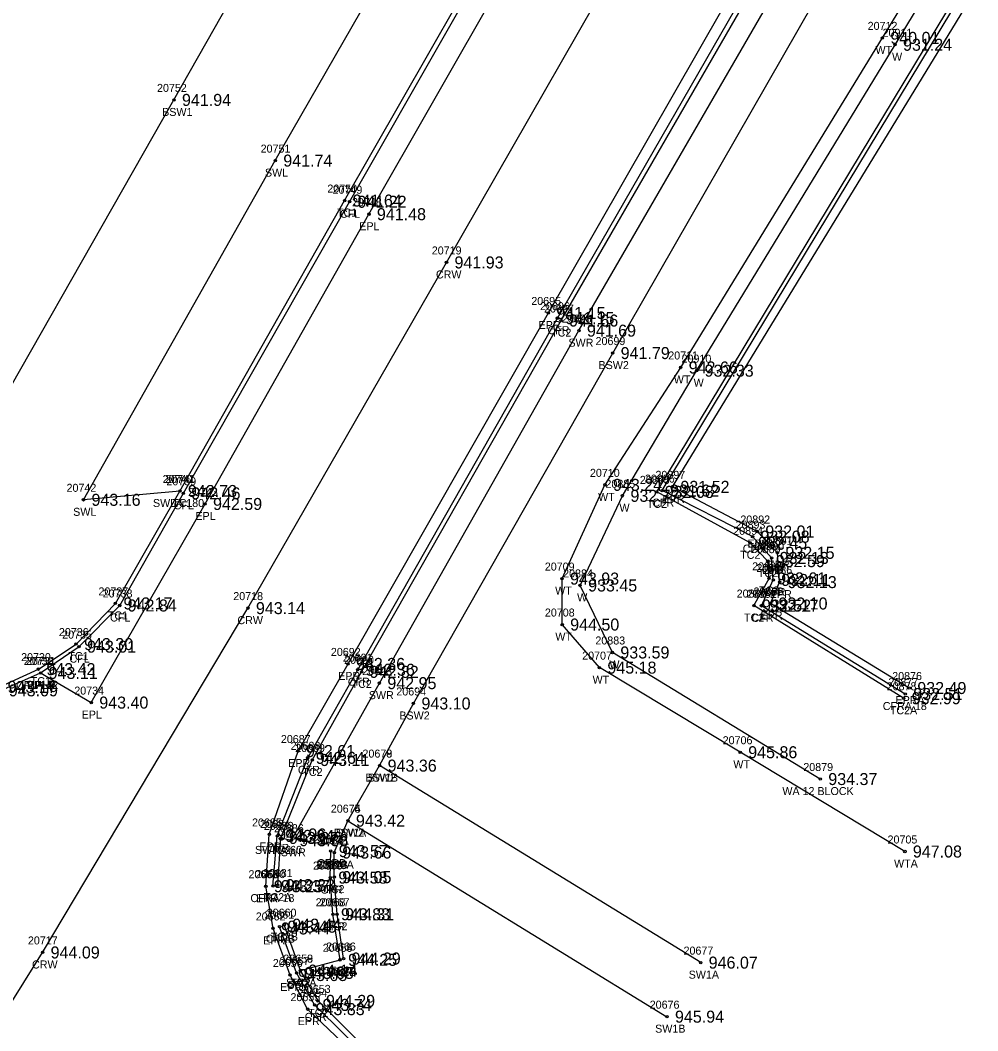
# Model space of a CAD drawing. Extents: x 1576181 to 1577685, y 1099396 to 1101490.
# Drawn here: x 1576572.3 to 1576692, y 1099846.2 to 1099972.4 of the extents above; entities that cross this region are included whole.
import ezdxf

# ---------------------------------------------------------------- set-up
doc = ezdxf.new("R2010")
doc.units = 0
for name, color, linetype in [('RD_DTM_BkLn1', 7, 'Continuous'), ('RD_DTM_BkLn2', 7, 'Continuous'), ('RD_EX_BldgApp', 7, 'Continuous'), ('RD_EX_Conc', 7, 'Continuous'), ('RD_EX_Conc_txCode', 7, 'Continuous'), ('RD_EX_Misc_txCode', 7, 'Continuous'), ('RD_EX_Road', 7, 'Continuous'), ('RD_EX_Road_txCode', 7, 'Continuous'), ('RD_EX_TX_Conc_ELEV', 7, 'Continuous'), ('RD_EX_TX_Misc_ELEV', 7, 'Continuous'), ('RD_EX_TX_Road_ELEV', 7, 'Continuous'), ('RD_HC_Survey_ELEV', 7, 'Continuous'), ('RD_HC_Survey_txCode', 7, 'Continuous'), ('RD_SMD_Locator', 7, 'Continuous')]:
    doc.layers.add(name, color=color, linetype=linetype)

msp = doc.modelspace()

# ---------------------------------------------------------------- linework, layer by layer
at = {"layer": 'RD_DTM_BkLn1'}
msp.add_lwpolyline([(1576435.96, 1099635.47), (1576469.98, 1099685.91), (1576496.51, 1099728.46), (1576522.67, 1099770.85), (1576549.06, 1099813.4), (1576563.36, 1099837.2), (1576575.09, 1099855.95), (1576600.75, 1099898.96), (1576625.57, 1099942.14), (1576652.37, 1099988.91), (1576675.03, 1100029.12), (1576699.51, 1100072.44), (1576723.52, 1100115.7), (1576748.08, 1100158.53), (1576774.13, 1100203.85), (1576797.97, 1100246.52), (1576822.46, 1100289.82), (1576846.93, 1100333.35), (1576871.37, 1100376.46), (1576888.27, 1100406.22)], dxfattribs=at)
at = {"layer": 'RD_DTM_BkLn2'}
for points in [[(1576569.71, 1099889.13), (1576574.56, 1099891.34), (1576579.27, 1099894.47), (1576584.19, 1099899.55), (1576592.25, 1099913.59), (1576612.84, 1099949.87), (1576637.54, 1099993.05), (1576637.54, 1099993.05), (1576662.19, 1100036.34), (1576686.67, 1100079.69), (1576711.46, 1100123.12), (1576735.92, 1100166.59), (1576760.76, 1100210.19), (1576785.21, 1100253.55), (1576809.13, 1100296.43), (1576833.85, 1100340.61), (1576852.06, 1100373.52), (1576858.66, 1100385.37)], [(1576682.86, 1099868.56), (1576662.28, 1099880.96), (1576644.68, 1099891.53), (1576640.03, 1099896.91), (1576640.01, 1099902.65), (1576645.38, 1099914.36), (1576654.84, 1099929.02), (1576680.05, 1099970.19), (1576705.64, 1100012.05), (1576731.3, 1100053.65), (1576749.15, 1100082.97)], [(1576604.48, 1099864.36), (1576604.88, 1099870.26), (1576608.8, 1099879.99), (1576614.96, 1099891), (1576639.9, 1099934.88), (1576665.05, 1099978.47)], [(1576682.71, 1099887.7), (1576664, 1099899.28), (1576665.89, 1099902.68), (1576665.73, 1099904.83), (1576663.52, 1099907.12), (1576651.85, 1099913.48), (1576689.46, 1099975.73), (1576689.74, 1099979)], [(1576612.71, 1099855.19), (1576611.9, 1099860.72), (1576611.55, 1099865.36), (1576611.55, 1099868.43)], [(1576649.12, 1099826.44), (1576641.55, 1099828.24), (1576633.56, 1099832.32), (1576616.89, 1099842.54), (1576609.51, 1099849.9), (1576607.31, 1099853.68), (1576605.3, 1099859.42)]]:
    msp.add_lwpolyline(points, dxfattribs=at)
at = {"layer": 'RD_EX_BldgApp'}
msp.add_lwpolyline([(1576672.29, 1099877.61), (1576646.3, 1099893.42), (1576642.27, 1099901.79), (1576647.56, 1099912.99), (1576656.83, 1099928.62), (1576681.63, 1099969.33), (1576707.3, 1100011.85), (1576732.08, 1100052.81), (1576750.28, 1100082.51)], dxfattribs=at)
at = {"layer": 'RD_EX_Conc'}
for p, q in [((1576657.34, 1099854.68), (1576617.21, 1099879.29)), ((1576613.25, 1099872.41), (1576653.13, 1099847.93)), ((1576607.31, 1099853.68), (1576612.27, 1099855.03))]:
    msp.add_line(p, q, dxfattribs=at)
for points in [[(1576537.53, 1099904.47), (1576543.86, 1099909.52), (1576562.16, 1099910.99), (1576591.51, 1099962.44), (1576615.66, 1100005.02), (1576615.66, 1100005.02), (1576639.95, 1100047.65), (1576665.61, 1100092.87), (1576689.57, 1100135.17), (1576714.68, 1100179.66), (1576738.99, 1100222.53), (1576763.6, 1100265.87), (1576774.84, 1100284.48), (1576788.69, 1100308.17), (1576806.14, 1100353.34), (1576815.02, 1100384.28), (1576820.35, 1100399.92), (1576825.22, 1100406.93), (1576832.15, 1100418.17), (1576835.04, 1100423.11), (1576847.13, 1100416.35), (1576868.44, 1100408.23), (1576872.09, 1100412.69)], [(1576592.25, 1099913.59), (1576580.2, 1099912.49), (1576604.17, 1099954.86), (1576628.85, 1099997.89), (1576628.85, 1099997.89), (1576652.81, 1100040.47), (1576678.28, 1100085.17), (1576702.19, 1100127.32), (1576727.43, 1100172.04), (1576752.1, 1100215.39), (1576776.49, 1100258.76), (1576788, 1100277.34), (1576801.96, 1100301.42), (1576820.18, 1100348.3), (1576829.19, 1100379.59), (1576833.87, 1100393.41), (1576838.32, 1100402.43), (1576861.82, 1100391.11)], [(1576569.87, 1099888.69), (1576574.84, 1099890.86), (1576574.84, 1099890.86), (1576579.65, 1099894.15), (1576584.72, 1099899.29), (1576592.68, 1099913.3), (1576613.45, 1099949.72), (1576638.02, 1099992.78), (1576638.02, 1099992.78), (1576662.6, 1100036.05), (1576687.14, 1100079.44), (1576711.91, 1100122.93), (1576736.42, 1100166.35), (1576761.24, 1100209.96), (1576785.67, 1100253.17), (1576809.57, 1100296.25), (1576834.31, 1100340.56), (1576852.46, 1100373.22), (1576852.46, 1100373.22), (1576859.24, 1100385.1)], [(1576604.88, 1099870.26), (1576606.18, 1099869.97), (1576617.18, 1099889.59), (1576642.12, 1099933.62), (1576667.46, 1099977.42), (1576667.46, 1099977.42), (1576691.07, 1100018.79), (1576716.01, 1100062.96), (1576735.12, 1100096.93), (1576741.87, 1100105.04), (1576743.62, 1100107.75)], [(1576611.55, 1099868.43), (1576613.25, 1099872.41), (1576617.21, 1099879.29), (1576621.44, 1099887.05), (1576646.34, 1099930.82), (1576671.48, 1099974.6), (1576671.48, 1099974.6), (1576695.54, 1100016.68), (1576720.22, 1100060.33), (1576739.55, 1100094.66), (1576745.88, 1100102), (1576748.75, 1100106.27)], [(1576603.88, 1099864.24), (1576604.41, 1099870.51), (1576608.23, 1099880.26), (1576614.47, 1099891.27), (1576639.43, 1099935.18), (1576664.48, 1099978.73)], [(1576682.92, 1099888.23), (1576664.94, 1099899.25), (1576666.41, 1099902.48), (1576666.21, 1099905.23), (1576663.82, 1099907.89), (1576652.51, 1099913.64), (1576689.94, 1099975.62), (1576690.28, 1099978.6)], [(1576612.27, 1099855.03), (1576611.38, 1099860.72), (1576611.05, 1099865.3), (1576611.1, 1099868.61)], [(1576649.32, 1099826.02), (1576641.38, 1099827.63), (1576633.3, 1099831.81), (1576616.54, 1099842.04), (1576609.08, 1099849.4), (1576606.84, 1099853.39), (1576604.7, 1099859.17)]]:
    msp.add_lwpolyline(points, dxfattribs=at)
at = {"layer": 'RD_EX_Road'}
for points in [[(1576574.84, 1099890.86), (1576581.17, 1099887.16), (1576595.39, 1099911.97), (1576615.87, 1099948.17), (1576640.56, 1099991.4), (1576640.56, 1099991.4), (1576664.88, 1100034.19), (1576689.84, 1100078.06), (1576714.22, 1100121.19), (1576739.08, 1100164.66), (1576764.15, 1100209.11), (1576788.31, 1100251.8), (1576812.15, 1100294.46), (1576837.06, 1100339.37), (1576855.38, 1100371.53), (1576853.98, 1100372.48), (1576862.98, 1100388.86), (1576865.16, 1100391.95), (1576873.15, 1100402.8), (1576877.45, 1100410.32)], [(1576683.42, 1099888.98), (1576666.06, 1099899.54), (1576667.21, 1099902.21), (1576666.94, 1099905.87), (1576664.42, 1099908.53), (1576653.81, 1099914.11), (1576693.12, 1099978.42), (1576695.37, 1099982.47), (1576705.19, 1099976.43), (1576710.33, 1099975.62), (1576713.96, 1099978.17), (1576718.08, 1099985.44), (1576718.51, 1099989.55), (1576715.55, 1099993.27), (1576705.56, 1099999.56), (1576728.51, 1100037.37), (1576758.65, 1100086.73), (1576760.7, 1100090.22), (1576769.98, 1100084.65), (1576773.31, 1100083.71), (1576776.47, 1100084.77), (1576777.62, 1100085.83)], [(1576649.23, 1099825.1), (1576640.94, 1099826.87), (1576632.86, 1099830.98), (1576616.1, 1099841.33), (1576608.21, 1099848.87), (1576606.02, 1099853.13), (1576603.89, 1099858.95), (1576602.99, 1099864.22), (1576603.41, 1099870.69), (1576607.01, 1099881.11), (1576613.26, 1099891.99), (1576638.31, 1099935.83), (1576663.31, 1099979.53)]]:
    msp.add_lwpolyline(points, dxfattribs=at)
at = {"layer": 'RD_SMD_Locator'}
for centre in [(1576680.05, 1099970.19), (1576681.63, 1099969.33), (1576591.51, 1099962.44), (1576604.17, 1099954.86), (1576612.84, 1099949.87), (1576613.45, 1099949.72), (1576615.87, 1099948.17), (1576625.57, 1099942.14), (1576638.31, 1099935.83), (1576639.43, 1099935.18), (1576639.9, 1099934.88), (1576642.12, 1099933.62), (1576646.34, 1099930.82), (1576654.84, 1099929.02), (1576656.83, 1099928.62), (1576592.25, 1099913.59), (1576592.25, 1099913.59), (1576592.68, 1099913.3), (1576645.38, 1099914.36), (1576651.85, 1099913.48), (1576652.51, 1099913.64), (1576653.81, 1099914.11), (1576580.2, 1099912.49), (1576595.39, 1099911.97), (1576647.56, 1099912.99), (1576664.42, 1099908.53), (1576663.52, 1099907.12), (1576663.82, 1099907.89), (1576666.94, 1099905.87), (1576665.73, 1099904.83), (1576666.21, 1099905.23), (1576640.01, 1099902.65), (1576665.89, 1099902.68), (1576666.41, 1099902.48), (1576667.21, 1099902.21), (1576642.27, 1099901.79), (1576584.19, 1099899.55), (1576666.06, 1099899.54), (1576584.72, 1099899.29), (1576600.75, 1099898.96), (1576664, 1099899.28), (1576664.94, 1099899.25), (1576640.03, 1099896.91), (1576579.27, 1099894.47), (1576579.65, 1099894.15), (1576646.3, 1099893.42), (1576613.26, 1099891.99), (1576574.56, 1099891.34), (1576574.84, 1099890.86), (1576574.84, 1099890.86), (1576574.84, 1099890.86), (1576614.47, 1099891.27), (1576614.96, 1099891), (1576644.68, 1099891.53), (1576617.18, 1099889.59), (1576682.92, 1099888.23), (1576683.42, 1099888.98), (1576581.17, 1099887.16), (1576621.44, 1099887.05), (1576682.71, 1099887.7), (1576607.01, 1099881.11), (1576662.28, 1099880.96), (1576608.23, 1099880.26), (1576608.8, 1099879.99), (1576617.21, 1099879.29), (1576617.21, 1099879.29), (1576672.29, 1099877.61), (1576613.25, 1099872.41), (1576613.25, 1099872.41), (1576603.41, 1099870.69), (1576604.41, 1099870.51), (1576604.88, 1099870.26), (1576604.88, 1099870.26), (1576606.18, 1099869.97), (1576611.1, 1099868.61), (1576611.55, 1099868.43), (1576611.55, 1099868.43), (1576682.86, 1099868.56), (1576611.05, 1099865.3), (1576611.55, 1099865.36), (1576602.99, 1099864.22), (1576603.88, 1099864.24), (1576604.48, 1099864.36), (1576611.38, 1099860.72), (1576611.9, 1099860.72), (1576604.7, 1099859.17), (1576605.3, 1099859.42), (1576603.89, 1099858.95), (1576575.09, 1099855.95), (1576612.71, 1099855.19), (1576612.27, 1099855.03), (1576612.27, 1099855.03), (1576657.34, 1099854.68), (1576606.02, 1099853.13), (1576606.84, 1099853.39), (1576607.31, 1099853.68), (1576607.31, 1099853.68), (1576608.21, 1099848.87), (1576609.08, 1099849.4), (1576609.51, 1099849.9), (1576653.13, 1099847.93)]:
    msp.add_circle(centre, 0.15, dxfattribs=at)

# ---------------------------------------------------------------- texts
at = {"layer": 'RD_EX_Conc_txCode'}
for s, p in [('20752', (1576589.39, 1099963.44)), ('BSW1', (1576590.03, 1099960.44)), ('20751', (1576602.34, 1099955.86)), ('SWL', (1576602.88, 1099952.86)), ('20750', (1576610.68, 1099950.87)), ('20749', (1576611.33, 1099950.72)), ('TC1', (1576611.88, 1099947.87)), ('CFL', (1576612.25, 1099947.72)), ('20696', (1576637.26, 1099936.18)), ('20697', (1576637.76, 1099935.88)), ('20698', (1576639.98, 1099934.62)), ('CFR', (1576638.2, 1099933.18)), ('TC2', (1576638.65, 1099932.88)), ('SWR', (1576640.81, 1099931.62)), ('20699', (1576644.2, 1099931.82)), ('BSW2', (1576644.57, 1099928.82)), ('20740', (1576590.09, 1099914.59)), ('20741', (1576590.41, 1099914.59)), ('20739', (1576590.56, 1099914.3)), ('20895', (1576649.74, 1099914.48)), ('20896', (1576650.37, 1099914.64)), ('20742', (1576578.08, 1099913.49)), ('SWLA 180', (1576588.88, 1099911.59)), ('TC1', (1576591.29, 1099911.59)), ('CFL', (1576591.47, 1099911.3)), ('TC2', (1576650.61, 1099911.48)), ('CFR', (1576651.28, 1099911.64)), ('SWL', (1576578.91, 1099910.49)), ('20893', (1576661.71, 1099908.89)), ('20894', (1576661.41, 1099908.12)), ('20890', (1576664.05, 1099906.23)), ('TC2', (1576662.28, 1099905.12)), ('CFR', (1576662.6, 1099905.89)), ('20889', (1576663.61, 1099905.83)), ('20888', (1576663.77, 1099903.68)), ('20887', (1576664.3, 1099903.48)), ('TC2', (1576664.49, 1099902.83)), ('CFR', (1576664.98, 1099903.23)), ('20737', (1576582.07, 1099900.55)), ('20738', (1576582.6, 1099900.29)), ('20880', (1576661.84, 1099900.28)), ('20881', (1576663.1, 1099900.25)), ('TC2', (1576664.64, 1099900.68)), ('CFR', (1576665.19, 1099900.48)), ('TC1', (1576583.23, 1099897.55)), ('CFL', (1576583.52, 1099897.29)), ('TC2', (1576662.76, 1099897.28)), ('CFR', (1576663.71, 1099897.25)), ('20736', (1576577.12, 1099895.47)), ('20735', (1576577.53, 1099895.15)), ('20730', (1576572.4, 1099892.34)), ('TC1', (1576578.3, 1099892.47)), ('20691', (1576612.61, 1099892.27)), ('20732', (1576572.73, 1099891.86)), ('20731', (1576573.01, 1099891.86)), ('CFL', (1576578.44, 1099892.15)), ('20690', (1576612.78, 1099892)), ('20693', (1576615.04, 1099890.59)), ('CFLA 42', (1576571.77, 1099888.86)), ('CFLB', (1576573.17, 1099888.86)), ('TC1', (1576573.6, 1099889.34)), ('CFR', (1576613.24, 1099889.27)), ('TC2', (1576613.71, 1099889)), ('20878', (1576680.59, 1099888.7)), ('20877', (1576680.8, 1099889.23)), ('SWR', (1576615.86, 1099887.59)), ('20694', (1576619.3, 1099888.05)), ('CFRA 18', (1576680.1, 1099886.23)), ('BSW2', (1576619.68, 1099885.05)), ('TC2A', (1576680.98, 1099885.7)), ('20688', (1576606.09, 1099881.26)), ('20689', (1576606.66, 1099880.99)), ('20678', (1576615.07, 1099880.29)), ('20679', (1576615.07, 1099880.29)), ('CFR', (1576607, 1099878.26)), ('TC2', (1576607.55, 1099877.99)), ('BSW2', (1576615.45, 1099877.29)), ('SW1B', (1576615.73, 1099877.29)), ('20674', (1576611.11, 1099873.41)), ('20675', (1576611.11, 1099873.41)), ('20684', (1576602.26, 1099871.51)), ('20682', (1576602.74, 1099871.26)), ('20683', (1576602.74, 1099871.26)), ('20686', (1576604.01, 1099870.97)), ('20673', (1576608.95, 1099869.61)), ('BSW2', (1576611.48, 1099870.41)), ('SW1A', (1576611.75, 1099870.41)), ('SWRA 60', (1576601.63, 1099868.26)), ('CFR', (1576603.18, 1099868.51)), ('TC2', (1576603.63, 1099868.26)), ('20672', (1576609.41, 1099869.43)), ('20671', (1576609.7, 1099869.43)), ('SWR', (1576604.86, 1099867.97)), ('20669', (1576608.88, 1099866.3)), ('BSW2A', (1576609.3, 1099866.43)), ('20670', (1576609.37, 1099866.36)), ('CFRB', (1576609.39, 1099866.61)), ('TC2B', (1576609.84, 1099866.43)), ('20680', (1576601.7, 1099865.24)), ('20681', (1576602.62, 1099865.36)), ('CFR', (1576609.82, 1099863.3)), ('TC2', (1576610.3, 1099863.36)), ('CFRA 18', (1576601.06, 1099862.24)), ('TC2A', (1576602.75, 1099862.36)), ('20668', (1576609.22, 1099861.72)), ('20667', (1576609.73, 1099861.72)), ('20661', (1576602.82, 1099860.17)), ('20660', (1576603.1, 1099860.42)), ('CFR', (1576610.15, 1099858.72)), ('TC2', (1576610.66, 1099858.72)), ('CFRB', (1576603, 1099857.17)), ('TC2B', (1576603.59, 1099857.42)), ('20664', (1576610.1, 1099856.03)), ('20665', (1576610.1, 1099856.03)), ('20666', (1576610.52, 1099856.19)), ('20677', (1576655.2, 1099855.68)), ('20657', (1576604.7, 1099854.39)), ('20658', (1576605.17, 1099854.68)), ('20659', (1576605.17, 1099854.68)), ('TC2A', (1576610.97, 1099853.19)), ('CFRA 6', (1576609.59, 1099853.03)), ('SW2B', (1576610.5, 1099853.03)), ('SW1A', (1576655.84, 1099852.68)), ('SW2A', (1576605.53, 1099851.68)), ('CFR', (1576605.61, 1099851.39)), ('TC2', (1576606.06, 1099851.68)), ('20653', (1576607.37, 1099850.9)), ('20654', (1576606.93, 1099850.4)), ('20676', (1576650.97, 1099848.93)), ('CFR', (1576607.85, 1099847.4)), ('TC2', (1576608.27, 1099847.9)), ('SW1B', (1576651.65, 1099845.93))]:
    msp.add_text(s, height=1, dxfattribs=at).set_placement(p)
at = {"layer": 'RD_EX_Misc_txCode'}
for s, p in [('20712', (1576678.21, 1099971.19)), ('20911', (1576680.08, 1099970.33)), ('WT', (1576679.19, 1099968.19)), ('W', (1576681.26, 1099967.33)), ('20711', (1576653.29, 1099930.02)), ('20910', (1576654.95, 1099929.62)), ('WT', (1576653.98, 1099927.02)), ('W', (1576656.46, 1099926.62)), ('20710', (1576643.5, 1099915.36)), ('20885', (1576645.44, 1099913.99)), ('WT', (1576644.52, 1099912.36)), ('W', (1576647.19, 1099910.99)), ('20709', (1576637.86, 1099903.65)), ('20884', (1576640.15, 1099902.79)), ('WT', (1576639.15, 1099900.65)), ('W', (1576641.9, 1099899.79)), ('20708', (1576637.87, 1099897.91)), ('WT', (1576639.17, 1099894.91)), ('20883', (1576644.18, 1099894.42)), ('20707', (1576642.53, 1099892.53)), ('W', (1576645.93, 1099891.42)), ('WT', (1576643.83, 1099889.53)), ('20706', (1576660.09, 1099881.96)), ('WT', (1576661.42, 1099878.96)), ('20879', (1576670.17, 1099878.61)), ('WA 12 BLOCK', (1576667.55, 1099875.61)), ('20705', (1576680.7, 1099869.56)), ('WTA', (1576681.51, 1099866.56))]:
    msp.add_text(s, height=1, dxfattribs=at).set_placement(p)
at = {"layer": 'RD_EX_Road_txCode'}
for s, p in [('20748', (1576613.76, 1099949.17)), ('EPL', (1576614.67, 1099946.17)), ('20695', (1576636.17, 1099936.83)), ('EPR', (1576637.08, 1099933.83)), ('20897', (1576651.69, 1099915.11)), ('20743', (1576593.28, 1099912.97)), ('EPR', (1576652.58, 1099912.11)), ('EPL', (1576594.19, 1099909.97)), ('20892', (1576662.3, 1099909.53)), ('EPR', (1576663.19, 1099906.53)), ('20891', (1576665.1, 1099906.87)), ('EPR', (1576665.71, 1099903.87)), ('20886', (1576665.06, 1099903.21)), ('20882', (1576663.94, 1099900.54)), ('EPR', (1576665.98, 1099900.21)), ('EPR', (1576664.83, 1099897.54)), ('20692', (1576611.12, 1099892.99)), ('20733', (1576572.73, 1099891.86)), ('EPR', (1576612.03, 1099889.99)), ('20876', (1576681.28, 1099889.98)), ('EPLA', (1576573.15, 1099888.86)), ('20734', (1576579.05, 1099888.16)), ('EPRA', (1576681.7, 1099886.98)), ('EPL', (1576579.97, 1099885.16)), ('20687', (1576604.87, 1099882.11)), ('EPR', (1576605.79, 1099879.11)), ('20685', (1576601.27, 1099871.69)), ('EPR', (1576602.18, 1099868.69)), ('20663', (1576600.82, 1099865.22)), ('EPR', (1576601.76, 1099862.22)), ('20662', (1576601.73, 1099859.95)), ('EPR', (1576602.67, 1099856.95)), ('20656', (1576603.86, 1099854.13)), ('EPR', (1576604.79, 1099851.13)), ('20655', (1576606.07, 1099849.87)), ('EPR', (1576606.98, 1099846.87))]:
    msp.add_text(s, height=1, dxfattribs=at).set_placement(p)
at = {"layer": 'RD_EX_TX_Conc_ELEV'}
for s, p in [('941.94', (1576592.51, 1099961.69)), ('941.74', (1576605.17, 1099954.11)), ('941.64', (1576613.84, 1099949.12)), ('941.22', (1576614.45, 1099948.97)), ('941.15', (1576640.43, 1099934.43)), ('941.66', (1576640.9, 1099934.13)), ('941.69', (1576643.12, 1099932.87)), ('941.79', (1576647.34, 1099930.07)), ('942.73', (1576593.25, 1099912.84)), ('942.73', (1576593.25, 1099912.84)), ('942.46', (1576593.68, 1099912.55)), ('932.08', (1576652.85, 1099912.73)), ('931.62', (1576653.51, 1099912.89)), ('943.16', (1576581.2, 1099911.74)), ('932.08', (1576664.82, 1099907.14)), ('932.45', (1576664.52, 1099906.37)), ('932.13', (1576667.21, 1099904.48)), ('932.59', (1576666.73, 1099904.08)), ('932.61', (1576666.89, 1099901.93)), ('932.11', (1576667.41, 1099901.73)), ('943.17', (1576585.19, 1099898.8)), ('942.84', (1576585.72, 1099898.54)), ('932.52', (1576665, 1099898.53)), ('932.17', (1576665.94, 1099898.5)), ('943.30', (1576580.27, 1099893.72)), ('943.01', (1576580.65, 1099893.4)), ('943.42', (1576575.56, 1099890.59)), ('942.36', (1576615.47, 1099890.52)), ('943.11', (1576575.84, 1099890.11)), ('943.11', (1576575.84, 1099890.11)), ('942.82', (1576615.96, 1099890.25)), ('943.17', (1576570.71, 1099888.38)), ('943.09', (1576570.87, 1099887.94)), ('943.09', (1576570.87, 1099887.94)), ('942.95', (1576618.18, 1099888.84)), ('932.99', (1576683.71, 1099886.95)), ('932.51', (1576683.92, 1099887.48)), ('943.10', (1576622.44, 1099886.3)), ('942.64', (1576609.23, 1099879.51)), ('943.11', (1576609.8, 1099879.24)), ('943.36', (1576618.21, 1099878.54)), ('943.36', (1576618.21, 1099878.54)), ('943.42', (1576614.25, 1099871.66)), ('943.42', (1576614.25, 1099871.66)), ('942.94', (1576605.41, 1099869.76)), ('943.27', (1576605.88, 1099869.51)), ('943.27', (1576605.88, 1099869.51)), ('943.38', (1576607.18, 1099869.22)), ('943.57', (1576612.1, 1099867.86)), ('943.66', (1576612.55, 1099867.68)), ('943.66', (1576612.55, 1099867.68)), ('943.58', (1576612.05, 1099864.55)), ('944.05', (1576612.55, 1099864.61)), ('943.37', (1576604.88, 1099863.49)), ('943.33', (1576605.48, 1099863.61)), ('943.83', (1576612.38, 1099859.97)), ('944.31', (1576612.9, 1099859.97)), ('943.45', (1576605.7, 1099858.42)), ('943.44', (1576606.3, 1099858.67)), ('944.25', (1576613.27, 1099854.28)), ('944.25', (1576613.27, 1099854.28)), ('944.29', (1576613.71, 1099854.44)), ('946.07', (1576658.34, 1099853.93)), ('943.65', (1576607.84, 1099852.64)), ('944.14', (1576608.31, 1099852.93)), ('944.14', (1576608.31, 1099852.93)), ('944.29', (1576610.51, 1099849.15)), ('943.74', (1576610.08, 1099848.65)), ('945.94', (1576654.13, 1099847.18))]:
    msp.add_text(s, height=1.5, dxfattribs=at).set_placement(p)
at = {"layer": 'RD_EX_TX_Misc_ELEV'}
for s, p in [('940.01', (1576681.05, 1099969.44)), ('931.24', (1576682.63, 1099968.58)), ('942.66', (1576655.84, 1099928.27)), ('932.33', (1576657.83, 1099927.87)), ('943.24', (1576646.38, 1099913.61)), ('932.77', (1576648.56, 1099912.24)), ('943.93', (1576641.01, 1099901.9)), ('933.45', (1576643.27, 1099901.04)), ('944.50', (1576641.03, 1099896.16)), ('933.59', (1576647.3, 1099892.67)), ('945.18', (1576645.68, 1099890.78)), ('945.86', (1576663.28, 1099880.21)), ('934.37', (1576673.29, 1099876.86)), ('947.08', (1576683.86, 1099867.81))]:
    msp.add_text(s, height=1.5, dxfattribs=at).set_placement(p)
at = {"layer": 'RD_EX_TX_Road_ELEV'}
for s, p in [('941.48', (1576616.87, 1099947.42)), ('941.15', (1576639.31, 1099935.08)), ('931.52', (1576654.81, 1099913.36)), ('942.59', (1576596.39, 1099911.22)), ('932.01', (1576665.42, 1099907.78)), ('932.15', (1576667.94, 1099905.12)), ('932.13', (1576668.21, 1099901.46)), ('932.10', (1576667.06, 1099898.79)), ('942.36', (1576614.26, 1099891.24)), ('943.11', (1576575.84, 1099890.11)), ('932.49', (1576684.42, 1099888.23)), ('943.40', (1576582.17, 1099886.41)), ('942.61', (1576608.01, 1099880.36)), ('942.96', (1576604.41, 1099869.94)), ('943.25', (1576603.99, 1099863.47)), ('943.44', (1576604.89, 1099858.2)), ('943.63', (1576607.02, 1099852.38)), ('943.83', (1576609.21, 1099848.12))]:
    msp.add_text(s, height=1.5, dxfattribs=at).set_placement(p)
at = {"layer": 'RD_HC_Survey_ELEV'}
for s, p in [('941.93', (1576626.57, 1099941.39)), ('943.14', (1576601.75, 1099898.21)), ('944.09', (1576576.09, 1099855.2))]:
    msp.add_text(s, height=1.5, dxfattribs=at).set_placement(p)
at = {"layer": 'RD_HC_Survey_txCode'}
for s, p in [('20719', (1576623.73, 1099943.14)), ('CRW', (1576624.25, 1099940.14)), ('20718', (1576598.92, 1099899.96)), ('CRW', (1576599.44, 1099896.96)), ('20717', (1576573.25, 1099856.95)), ('CRW', (1576573.77, 1099853.95))]:
    msp.add_text(s, height=1, dxfattribs=at).set_placement(p)

doc.saveas('drawing.dxf')
